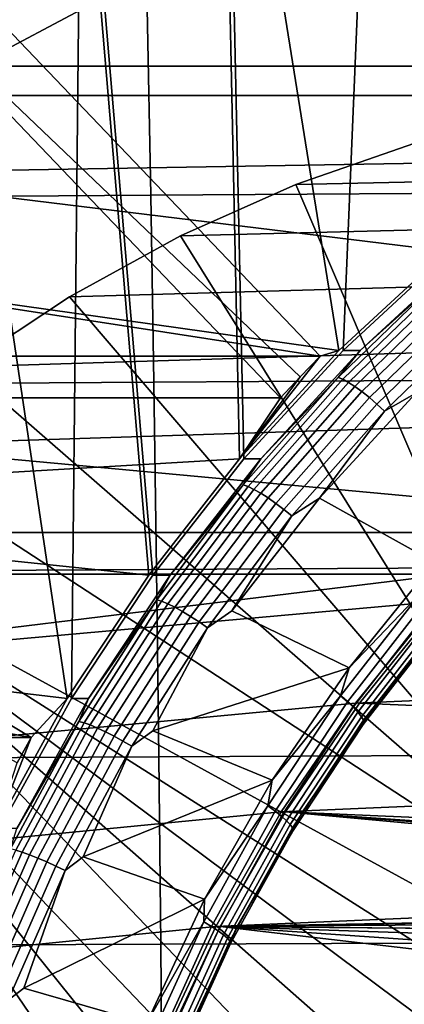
# Model space of a CAD drawing. Header units: metres. Extents: x -25 to 132, y -25 to 25.
# Tile 252 of 278: x 112.54 to 113.85, y 2.35 to 5.71. Entities that reach past the tile are written whole.
import ezdxf

# ---------------------------------------------------------------- set-up
doc = ezdxf.new("R2010")
doc.units = ezdxf.units.M
doc.layers.add('solid_12_061_071_XXX', color=7, linetype='CONTINUOUS')

msp = doc.modelspace()

# ---------------------------------------------------------------- linework, layer by layer
at = {"layer": 'solid_12_061_071_XXX'}
for points in [[(114.384995, 5.225958, 76.444733), (114.286942, 7.703272, 76.414757), (113.746368, 7.404517, 76.249489), (113.994019, 4.918732, 76.325203)], [(114.399048, 5.225958, 76.398788), (114.008064, 4.918732, 76.279259), (113.760422, 7.404517, 76.203545), (114.300995, 7.703272, 76.368813)], [(112.386497, 5.548579, 84.757332), (114.837074, 5.548579, 76.741852), (113.785042, 7.454011, 76.420212), (111.334465, 7.454011, 84.435692)], [(112.386497, 5.548579, 84.757332), (111.334465, 7.454011, 84.435692), (112.802116, 5.769053, 84.884392)], [(114.753876, 5.499261, 76.716415), (113.619408, 7.354011, 76.369568), (113.785042, 7.454011, 76.420212), (114.837074, 5.548579, 76.741852)], [(113.994019, 4.918732, 76.325203), (113.746368, 7.404517, 76.249489), (113.228661, 7.064354, 76.091209), (113.627968, 4.579625, 76.213287)], [(113.642021, 4.579625, 76.167343), (113.303276, 4.210846, 76.063782), (113.242706, 7.064354, 76.045265), (113.760422, 7.404517, 76.203545)], [(114.008064, 4.918732, 76.279259), (113.642021, 4.579625, 76.167343), (113.760422, 7.404517, 76.203545)], [(114.67144, 5.448579, 76.691208), (112.220856, 5.448579, 84.706688), (111.168823, 7.354011, 84.385048), (113.619408, 7.354011, 76.369568)], [(114.67144, 5.448579, 76.691208), (113.619408, 7.354011, 76.369568), (114.753876, 5.499261, 76.716415)], [(113.28923, 4.210846, 76.109726), (113.228661, 7.064354, 76.091209), (112.736664, 6.684651, 75.940788), (112.979927, 3.814708, 76.01516)], [(113.303276, 4.210846, 76.063782), (112.993973, 3.814708, 75.969215), (112.75071, 6.684651, 75.894844), (113.242706, 7.064354, 76.045265)], [(113.627968, 4.579625, 76.213287), (113.228661, 7.064354, 76.091209), (113.28923, 4.210846, 76.109726)], [(112.979927, 3.814708, 76.01516), (112.736664, 6.684651, 75.940788), (112.273186, 6.267576, 75.799088), (112.702118, 3.393839, 75.930229)], [(112.716164, 3.393839, 75.884285), (112.471672, 2.951012, 75.809532), (112.287239, 6.267576, 75.753143), (112.75071, 6.684651, 75.894844)], [(112.993973, 3.814708, 75.969215), (112.716164, 3.393839, 75.884285), (112.75071, 6.684651, 75.894844)], [(112.702118, 3.393839, 75.930229), (112.273186, 6.267576, 75.799088), (112.457619, 2.951012, 75.855476)], [(111.113792, 4.560282, 84.368225), (113.564369, 4.560282, 76.352745), (112.076569, 6.11606, 75.897881), (109.625992, 6.11606, 83.913361)], [(113.496216, 4.490128, 76.331909), (111.94133, 5.974639, 75.856529), (112.076569, 6.11606, 75.897881), (113.564369, 4.560282, 76.352745)], [(113.429131, 4.41886, 76.311394), (110.978546, 4.41886, 84.326874), (109.490753, 5.974639, 83.872009), (111.94133, 5.974639, 75.856529)], [(113.429131, 4.41886, 76.311394), (111.94133, 5.974639, 75.856529), (113.496216, 4.490128, 76.331909)], [(111.568054, 5.735071, 99.073105), (111.568298, 5.099288, 99.111984), (112.986328, 5.108708, 99.458931), (112.974258, 5.74486, 99.418259)], [(112.386497, 5.548579, 84.757332), (112.802116, 5.769053, 84.884392), (115.231308, 5.7369, 76.703476), (114.837074, 5.548579, 76.741852)], [(112.974258, 5.74486, 99.418259), (112.986328, 5.108708, 99.458931), (114.407341, 5.118069, 99.795555), (114.383469, 5.754587, 99.753418)], [(111.830444, 5.182423, 84.587326), (112.220856, 5.448579, 84.706688), (114.67144, 5.448579, 76.691208), (114.384995, 5.225958, 76.444733)], [(116.126747, 5.201988, 76.977242), (116.336693, 5.285832, 77.200325), (113.886116, 5.285832, 85.215813), (113.480896, 5.145135, 85.091919)], [(114.579376, 2.580328, 85.427757), (113.480896, 5.145135, 85.091919), (113.886116, 5.285832, 85.215813)], [(111.830444, 5.182423, 84.587326), (114.384995, 5.225958, 76.444733), (113.994019, 4.918732, 76.325203)], [(116.126747, 5.201988, 76.977242), (113.480896, 5.145135, 85.091919), (113.087891, 4.970515, 84.971764), (115.721779, 5.036749, 76.853432)], [(111.830444, 5.182423, 84.587326), (113.994019, 4.918732, 76.325203), (113.627968, 4.579625, 76.213287), (111.46067, 4.885725, 84.474274)], [(114.579376, 2.580328, 85.427757), (113.087891, 4.970515, 84.971764), (113.480896, 5.145135, 85.091919)], [(111.568298, 5.099288, 99.111984), (111.568535, 4.462975, 99.146324), (112.997025, 4.471754, 99.494865), (112.986328, 5.108708, 99.458931)], [(112.986328, 5.108708, 99.458931), (112.997025, 4.471754, 99.494865), (114.428482, 4.480482, 99.832794), (114.407341, 5.118069, 99.795555)], [(115.721779, 5.036749, 76.853432), (113.087891, 4.970515, 84.971764), (112.709763, 4.763157, 84.856163), (115.331268, 4.837116, 76.734039)], [(114.579376, 2.580328, 85.427757), (112.709763, 4.763157, 84.856163), (113.087891, 4.970515, 84.971764)], [(113.642021, 4.579625, 76.167343), (114.008064, 4.918732, 76.279259), (114.066551, 4.918742, 76.087997), (113.7005, 4.579636, 75.976089)], [(113.7005, 4.579636, 75.976089), (114.066551, 4.918742, 76.087997), (113.975342, 4.826267, 76.023796)], [(113.564369, 4.560282, 76.352745), (111.113792, 4.560282, 84.368225), (111.46067, 4.885725, 84.474274)], [(113.564369, 4.560282, 76.352745), (111.46067, 4.885725, 84.474274), (113.627968, 4.579625, 76.213287)], [(115.331268, 4.837116, 76.734039), (112.709763, 4.763157, 84.856163), (112.348953, 4.524403, 84.74585), (114.957802, 4.604412, 76.619858)], [(113.625374, 4.487979, 75.916801), (113.975342, 4.826267, 76.023796), (113.990807, 4.819397, 75.993279), (113.641335, 4.481591, 75.886436)], [(113.7005, 4.579636, 75.976089), (113.975342, 4.826267, 76.023796), (113.625374, 4.487979, 75.916801)], [(113.641335, 4.481591, 75.886436), (113.990807, 4.819397, 75.993279), (114.009216, 4.808177, 75.965836), (113.660561, 4.471157, 75.859245)], [(113.660561, 4.471157, 75.859245), (114.009216, 4.808177, 75.965836), (114.030014, 4.792946, 75.942314), (113.682465, 4.456994, 75.836052)], [(113.682465, 4.456994, 75.836052), (114.030014, 4.792946, 75.942314), (114.052559, 4.774171, 75.923416), (113.706367, 4.439535, 75.817574)], [(113.706367, 4.439535, 75.817574), (114.052559, 4.774171, 75.923416), (114.076164, 4.752422, 75.909729), (113.731552, 4.419311, 75.804367)], [(114.579376, 2.580328, 85.427757), (112.348953, 4.524403, 84.74585), (112.709763, 4.763157, 84.856163)], [(113.731552, 4.419311, 75.804367), (114.076164, 4.752422, 75.909729), (114.100121, 4.728362, 75.901665), (113.757256, 4.396936, 75.796837)], [(113.757256, 4.396936, 75.796837), (114.100121, 4.728362, 75.901665), (114.123695, 4.702723, 75.89946), (113.782684, 4.373094, 75.795204)], [(113.782684, 4.373094, 75.795204), (114.123695, 4.702723, 75.89946), (113.889908, 4.433826, 75.82486)], [(114.957802, 4.604412, 76.619858), (112.348953, 4.524403, 84.74585), (112.007812, 4.255795, 84.641556), (114.603996, 4.340258, 76.511688)], [(113.564369, 4.560282, 76.352745), (113.627968, 4.579625, 76.213287), (113.28923, 4.210846, 76.109726)], [(113.303276, 4.210846, 76.063782), (113.642021, 4.579625, 76.167343), (113.7005, 4.579636, 75.976089), (113.36174, 4.210829, 75.872513)], [(113.36174, 4.210829, 75.872513), (113.7005, 4.579636, 75.976089), (113.625374, 4.487979, 75.916801)], [(113.496216, 4.490128, 76.331909), (113.564369, 4.560282, 76.352745), (113.28923, 4.210846, 76.109726)], [(114.579376, 2.580328, 85.427757), (112.007812, 4.255795, 84.641556), (112.348953, 4.524403, 84.74585)], [(111.568535, 4.462975, 99.146324), (111.568764, 3.826201, 99.176109), (113.006348, 3.834109, 99.526054), (112.997025, 4.471754, 99.494865)], [(112.997025, 4.471754, 99.494865), (113.006348, 3.834109, 99.526054), (114.446861, 3.841976, 99.86512), (114.428482, 4.480482, 99.832794)], [(113.429131, 4.41886, 76.311394), (113.496216, 4.490128, 76.331909), (113.28923, 4.210846, 76.109726)], [(113.301865, 4.122022, 75.817894), (113.625374, 4.487979, 75.916801), (113.641335, 4.481591, 75.886436), (113.318291, 4.116154, 75.787666)], [(113.36174, 4.210829, 75.872513), (113.625374, 4.487979, 75.916801), (113.301865, 4.122022, 75.817894)], [(113.318291, 4.116154, 75.787666), (113.641335, 4.481591, 75.886436), (113.660561, 4.471157, 75.859245), (113.338272, 4.106571, 75.760712)], [(113.338272, 4.106571, 75.760712), (113.660561, 4.471157, 75.859245), (113.682465, 4.456994, 75.836052), (113.361191, 4.093563, 75.737831)], [(113.361191, 4.093563, 75.737831), (113.682465, 4.456994, 75.836052), (113.706367, 4.439535, 75.817574), (113.386353, 4.077528, 75.719742)], [(113.386353, 4.077528, 75.719742), (113.706367, 4.439535, 75.817574), (113.731552, 4.419311, 75.804367), (113.412994, 4.058952, 75.706978)], [(113.889908, 4.433826, 75.82486), (114.272346, 4.192268, 75.94178), (113.953735, 3.858857, 75.844368), (113.561813, 4.076361, 75.724548)], [(113.782684, 4.373094, 75.795204), (113.889908, 4.433826, 75.82486), (113.561813, 4.076361, 75.724548)], [(110.667305, 4.056105, 84.23172), (110.978546, 4.41886, 84.326874), (113.429131, 4.41886, 76.311394), (113.28923, 4.210846, 76.109726)], [(113.412994, 4.058952, 75.706978), (113.731552, 4.419311, 75.804367), (113.757256, 4.396936, 75.796837), (113.440308, 4.038403, 75.699936)], [(113.440308, 4.038403, 75.699936), (113.757256, 4.396936, 75.796837), (113.782684, 4.373094, 75.795204), (113.467461, 4.016504, 75.69883)], [(110.129066, 3.261209, 84.067162), (112.579643, 3.261209, 76.051682), (110.757469, 4.36131, 75.494591), (108.306892, 4.36131, 83.510071)], [(112.531174, 3.175, 76.036865), (110.661842, 4.188105, 75.465355), (110.757469, 4.36131, 75.494591), (112.579643, 3.261209, 76.051682)], [(113.467461, 4.016504, 75.69883), (113.782684, 4.373094, 75.795204), (113.561813, 4.076361, 75.724548)], [(114.272308, 4.046494, 76.410286), (114.603996, 4.340258, 76.511688), (112.007812, 4.255795, 84.641556)], [(112.007812, 4.255795, 84.641556), (111.688652, 3.959155, 84.543976), (114.139229, 3.959155, 76.528496), (114.272308, 4.046494, 76.410286)], [(114.360931, 2.498548, 85.360977), (111.688652, 3.959155, 84.543976), (112.007812, 4.255795, 84.641556), (114.579376, 2.580328, 85.427757)], [(110.667305, 4.056105, 84.23172), (113.28923, 4.210846, 76.109726), (112.979927, 3.814708, 76.01516)], [(112.993973, 3.814708, 75.969215), (113.303276, 4.210846, 76.063782), (113.36174, 4.210829, 75.872513), (113.052452, 3.814713, 75.777954)], [(113.052452, 3.814713, 75.777954), (113.36174, 4.210829, 75.872513), (113.301865, 4.122022, 75.817894)], [(113.006813, 3.73065, 75.727692), (113.301865, 4.122022, 75.817894), (113.318291, 4.116154, 75.787666), (113.023659, 3.72534, 75.697594)], [(113.052452, 3.814713, 75.777954), (113.301865, 4.122022, 75.817894), (113.006813, 3.73065, 75.727692)], [(113.023659, 3.72534, 75.697594), (113.318291, 4.116154, 75.787666), (113.338272, 4.106571, 75.760712), (113.044327, 3.716666, 75.670837)], [(113.044327, 3.716666, 75.670837), (113.338272, 4.106571, 75.760712), (113.361191, 4.093563, 75.737831), (113.068176, 3.704894, 75.648247)], [(113.068176, 3.704894, 75.648247), (113.361191, 4.093563, 75.737831), (113.386353, 4.077528, 75.719742), (113.09449, 3.690381, 75.630508)], [(113.09449, 3.690381, 75.630508), (113.386353, 4.077528, 75.719742), (113.412994, 4.058952, 75.706978), (113.122459, 3.673569, 75.618149)], [(113.561813, 4.076361, 75.724548), (113.953735, 3.858857, 75.844368), (113.662575, 3.49908, 75.755356), (113.262306, 3.692445, 75.63298)], [(113.467461, 4.016504, 75.69883), (113.561813, 4.076361, 75.724548), (113.262306, 3.692445, 75.63298)], [(110.667305, 4.056105, 84.23172), (112.979927, 3.814708, 76.01516), (112.702118, 3.393839, 75.930229), (110.383575, 3.66944, 84.144974)], [(113.122459, 3.673569, 75.618149), (113.412994, 4.058952, 75.706978), (113.440308, 4.038403, 75.699936), (113.151245, 3.65497, 75.611565)], [(113.151245, 3.65497, 75.611565), (113.440308, 4.038403, 75.699936), (113.467461, 4.016504, 75.69883), (113.179962, 3.635151, 75.610939)], [(113.179962, 3.635151, 75.610939), (113.467461, 4.016504, 75.69883), (113.262306, 3.692445, 75.63298)], [(113.58268, 1.978589, 85.123039), (116.033257, 1.978589, 77.107559), (114.139229, 3.959155, 76.528496), (111.688652, 3.959155, 84.543976)], [(114.150352, 2.396574, 85.296593), (111.688652, 3.959155, 84.543976), (114.360931, 2.498548, 85.360977)], [(113.949371, 2.275235, 85.235146), (111.688652, 3.959155, 84.543976), (114.150352, 2.396574, 85.296593)], [(113.759628, 2.135525, 85.177139), (111.688652, 3.959155, 84.543976), (113.949371, 2.275235, 85.235146)], [(113.58268, 1.978589, 85.123039), (111.688652, 3.959155, 84.543976), (113.759628, 2.135525, 85.177139)], [(113.662575, 3.49908, 75.755356), (113.953735, 3.858857, 75.844368), (113.909454, 3.756769, 75.834007)], [(111.568764, 3.826201, 99.176109), (111.568985, 3.189042, 99.201332), (113.014275, 3.195885, 99.552475), (113.006348, 3.834109, 99.526054)], [(113.006348, 3.834109, 99.526054), (113.014275, 3.195885, 99.552475), (114.462479, 3.202699, 99.892517), (114.446861, 3.841976, 99.86512)], [(112.871986, 0.794925, 84.905762), (110.284706, 1.519862, 84.114746), (111.26976, 3.484027, 84.415909), (111.553413, 3.817734, 84.502632)], [(114.00399, 3.817734, 76.487152), (111.553413, 3.817734, 84.502632), (111.26976, 3.484027, 84.415909)], [(113.964912, 3.725056, 76.316307), (114.00399, 3.817734, 76.487152), (111.26976, 3.484027, 84.415909)], [(115.89801, 1.837168, 77.066208), (113.447433, 1.837168, 85.081688), (111.553413, 3.817734, 84.502632), (114.00399, 3.817734, 76.487152)], [(113.297348, 1.652122, 85.035805), (111.553413, 3.817734, 84.502632), (113.447433, 1.837168, 85.081688)], [(113.16375, 1.453714, 84.994957), (111.553413, 3.817734, 84.502632), (113.297348, 1.652122, 85.035805)], [(113.047714, 1.243557, 84.95948), (111.553413, 3.817734, 84.502632), (113.16375, 1.453714, 84.994957)], [(112.950195, 1.023362, 84.929672), (111.553413, 3.817734, 84.502632), (113.047714, 1.243557, 84.95948)], [(112.871986, 0.794925, 84.905762), (111.553413, 3.817734, 84.502632), (112.950195, 1.023362, 84.929672)], [(112.716164, 3.393839, 75.884285), (112.993973, 3.814708, 75.969215), (113.052452, 3.814713, 75.777954), (112.774651, 3.393858, 75.693024)], [(112.774651, 3.393858, 75.693024), (113.052452, 3.814713, 75.777954), (113.006813, 3.73065, 75.727692)], [(113.964912, 3.725056, 76.316307), (111.26976, 3.484027, 84.415909), (111.012901, 3.127321, 84.337379), (113.683945, 3.378154, 76.2304)], [(112.742043, 3.316278, 75.646736), (113.006813, 3.73065, 75.727692), (113.023659, 3.72534, 75.697594), (112.759262, 3.311558, 75.61676)], [(112.774651, 3.393858, 75.693024), (113.006813, 3.73065, 75.727692), (112.742043, 3.316278, 75.646736)], [(112.759262, 3.311558, 75.61676), (113.023659, 3.72534, 75.697594), (113.044327, 3.716666, 75.670837), (112.78054, 3.303847, 75.590195)], [(113.431343, 3.00821, 76.153175), (121.985207, 3.378154, 78.768356), (121.704231, 3.725056, 78.682449), (113.683945, 3.378154, 76.2304)], [(113.662575, 3.49908, 75.755356), (113.909454, 3.756769, 75.834007), (113.633522, 3.403367, 75.749649)], [(113.930939, 3.734417, 75.850029), (113.656647, 3.383118, 75.766167), (113.633522, 3.403367, 75.749649), (113.909454, 3.756769, 75.834007)], [(113.949265, 3.713447, 75.871056), (113.676514, 3.36412, 75.787666), (113.656647, 3.383118, 75.766167), (113.930939, 3.734417, 75.850029)], [(113.683945, 3.378154, 76.2304), (121.704231, 3.725056, 78.682449), (113.964912, 3.725056, 76.316307)], [(113.978958, 3.725056, 76.270355), (113.69799, 3.378154, 76.184456), (113.75647, 3.37817, 75.993202), (114.03743, 3.725049, 76.079094)], [(113.978958, 3.725056, 76.270355), (121.999252, 3.378154, 78.722412), (122.251846, 3.00821, 78.799637), (113.69799, 3.378154, 76.184456)], [(114.03743, 3.725049, 76.079094), (113.75647, 3.37817, 75.993202), (113.978111, 3.649161, 76.024895)], [(112.78054, 3.303847, 75.590195), (113.044327, 3.716666, 75.670837), (113.068176, 3.704894, 75.648247), (112.805229, 3.293382, 75.567856)], [(112.805229, 3.293382, 75.567856), (113.068176, 3.704894, 75.648247), (113.09449, 3.690381, 75.630508), (112.832565, 3.280481, 75.55043)], [(112.832565, 3.280481, 75.55043), (113.09449, 3.690381, 75.630508), (113.122459, 3.673569, 75.618149), (112.861732, 3.265537, 75.538437)], [(113.179962, 3.635151, 75.610939), (113.262306, 3.692445, 75.63298), (113.662575, 3.49908, 75.755356), (112.993256, 3.284447, 75.55072)], [(113.963867, 3.694497, 75.896469), (113.692505, 3.346953, 75.813499), (113.676514, 3.36412, 75.787666), (113.949265, 3.713447, 75.871056)], [(113.974297, 3.678143, 75.925476), (113.70414, 3.332138, 75.84288), (113.692505, 3.346953, 75.813499), (113.963867, 3.694497, 75.896469)], [(112.579643, 3.261209, 76.051682), (110.129066, 3.261209, 84.067162), (110.383575, 3.66944, 84.144974)], [(112.579643, 3.261209, 76.051682), (110.383575, 3.66944, 84.144974), (112.702118, 3.393839, 75.930229)], [(112.861732, 3.265537, 75.538437), (113.122459, 3.673569, 75.618149), (113.151245, 3.65497, 75.611565), (112.891838, 3.249004, 75.532249)], [(113.980247, 3.664885, 75.957199), (113.71106, 3.320127, 75.874901), (113.70414, 3.332138, 75.84288), (113.974297, 3.678143, 75.925476)], [(113.981529, 3.655125, 75.990685), (113.713058, 3.311285, 75.9086), (113.71106, 3.320127, 75.874901), (113.980247, 3.664885, 75.957199)], [(112.891838, 3.249004, 75.532249), (113.151245, 3.65497, 75.611565), (113.179962, 3.635151, 75.610939), (112.921959, 3.231387, 75.532059)], [(112.921959, 3.231387, 75.532059), (113.179962, 3.635151, 75.610939), (112.993256, 3.284447, 75.55072)], [(113.978111, 3.649161, 76.024895), (113.710075, 3.305882, 75.942947), (113.713058, 3.311285, 75.9086), (113.981529, 3.655125, 75.990685)], [(113.75647, 3.37817, 75.993202), (113.710075, 3.305882, 75.942947), (113.978111, 3.649161, 76.024895)], [(112.993256, 3.284447, 75.55072), (113.662575, 3.49908, 75.755356), (113.400818, 3.11535, 75.675323)], [(113.400818, 3.11535, 75.675323), (113.662575, 3.49908, 75.755356), (113.633522, 3.403367, 75.749649)], [(112.579643, 3.261209, 76.051682), (112.702118, 3.393839, 75.930229), (112.457619, 2.951012, 75.855476)], [(112.471672, 2.951012, 75.809532), (112.716164, 3.393839, 75.884285), (112.774651, 3.393858, 75.693024), (112.530136, 2.950992, 75.618271)], [(112.530136, 2.950992, 75.618271), (112.774651, 3.393858, 75.693024), (112.742043, 3.316278, 75.646736)], [(113.400818, 3.11535, 75.675323), (113.633522, 3.403367, 75.749649), (113.385674, 3.027893, 75.673874)], [(113.656647, 3.383118, 75.766167), (113.410278, 3.009878, 75.690842), (113.385674, 3.027893, 75.673874), (113.633522, 3.403367, 75.749649)], [(113.683945, 3.378154, 76.2304), (111.012901, 3.127321, 84.337379), (110.784576, 2.750035, 84.26757), (113.431343, 3.00821, 76.153175)], [(113.208839, 2.61773, 76.085144), (122.237801, 3.00821, 78.845581), (121.985207, 3.378154, 78.768356), (113.431343, 3.00821, 76.153175)], [(113.676514, 3.36412, 75.787666), (113.431526, 2.992976, 75.712769), (113.410278, 3.009878, 75.690842), (113.656647, 3.383118, 75.766167)], [(113.692505, 3.346953, 75.813499), (113.448761, 2.977703, 75.738983), (113.431526, 2.992976, 75.712769), (113.676514, 3.36412, 75.787666)], [(113.69799, 3.378154, 76.184456), (113.445396, 3.00821, 76.107231), (113.503868, 3.008215, 75.91597), (113.75647, 3.37817, 75.993202)], [(113.69799, 3.378154, 76.184456), (122.251846, 3.00821, 78.799637), (122.474358, 2.61773, 78.867661), (113.445396, 3.00821, 76.107231)], [(113.75647, 3.37817, 75.993202), (113.503868, 3.008215, 75.91597), (113.710075, 3.305882, 75.942947)], [(113.70414, 3.332138, 75.84288), (113.461479, 2.964522, 75.768692), (113.448761, 2.977703, 75.738983), (113.692505, 3.346953, 75.813499)], [(113.71106, 3.320127, 75.874901), (113.469276, 2.953836, 75.80098), (113.461479, 2.964522, 75.768692), (113.70414, 3.332138, 75.84288)], [(112.509171, 2.88146, 75.575546), (112.742043, 3.316278, 75.646736), (112.759262, 3.311558, 75.61676), (112.526726, 2.877358, 75.545662)], [(112.530136, 2.950992, 75.618271), (112.742043, 3.316278, 75.646736), (112.509171, 2.88146, 75.575546)], [(112.526726, 2.877358, 75.545662), (112.759262, 3.311558, 75.61676), (112.78054, 3.303847, 75.590195), (112.548546, 2.870659, 75.519264)], [(112.548546, 2.870659, 75.519264), (112.78054, 3.303847, 75.590195), (112.805229, 3.293382, 75.567856), (112.573967, 2.861566, 75.497154)], [(112.573967, 2.861566, 75.497154), (112.805229, 3.293382, 75.567856), (112.832565, 3.280481, 75.55043), (112.602211, 2.850357, 75.480003)], [(113.713058, 3.311285, 75.9086), (113.471924, 2.94597, 75.834877), (113.469276, 2.953836, 75.80098), (113.71106, 3.320127, 75.874901)], [(113.710075, 3.305882, 75.942947), (113.46933, 2.941163, 75.869347), (113.471924, 2.94597, 75.834877), (113.713058, 3.311285, 75.9086)], [(113.503868, 3.008215, 75.91597), (113.46933, 2.941163, 75.869347), (113.710075, 3.305882, 75.942947)], [(112.531174, 3.175, 76.036865), (112.579643, 3.261209, 76.051682), (112.457619, 2.951012, 75.855476)], [(112.602211, 2.850357, 75.480003), (112.832565, 3.280481, 75.55043), (112.861732, 3.265537, 75.538437), (112.632431, 2.837372, 75.46833)], [(112.632431, 2.837372, 75.46833), (112.861732, 3.265537, 75.538437), (112.891838, 3.249004, 75.532249), (112.663696, 2.823007, 75.462502)], [(112.921959, 3.231387, 75.532059), (112.993256, 3.284447, 75.55072), (113.400818, 3.11535, 75.675323), (112.756516, 2.855162, 75.47834)], [(112.663696, 2.823007, 75.462502), (112.891838, 3.249004, 75.532249), (112.921959, 3.231387, 75.532059), (112.695053, 2.807699, 75.462685)], [(112.695053, 2.807699, 75.462685), (112.921959, 3.231387, 75.532059), (112.756516, 2.855162, 75.47834)], [(111.568985, 3.189042, 99.201332), (111.569183, 2.551569, 99.221992), (113.020805, 2.557195, 99.57412), (113.014275, 3.195885, 99.552475)], [(113.014275, 3.195885, 99.552475), (113.020805, 2.557195, 99.57412), (114.475311, 2.562802, 99.91497), (114.462479, 3.202699, 99.892517)], [(112.756516, 2.855162, 75.47834), (113.400818, 3.11535, 75.675323), (113.170265, 2.710287, 75.604836)], [(113.170265, 2.710287, 75.604836), (113.400818, 3.11535, 75.675323), (113.385674, 3.027893, 75.673874)], [(113.170265, 2.710287, 75.604836), (113.385674, 3.027893, 75.673874), (113.167526, 2.632782, 75.607178)], [(113.410278, 3.009878, 75.690842), (113.193428, 2.617118, 75.624542), (113.167526, 2.632782, 75.607178), (113.385674, 3.027893, 75.673874)], [(113.431343, 3.00821, 76.153175), (110.784576, 2.750035, 84.26757), (110.586266, 2.354609, 84.20694), (113.208839, 2.61773, 76.085144)], [(113.431526, 2.992976, 75.712769), (113.215889, 2.602422, 75.646843), (113.193428, 2.617118, 75.624542), (113.410278, 3.009878, 75.690842)], [(117.834572, 2.699998, 77.499374), (122.237801, 3.00821, 78.845581), (113.208839, 2.61773, 76.085144)], [(113.448761, 2.977703, 75.738983), (113.23423, 2.589141, 75.673393), (113.215889, 2.602422, 75.646843), (113.431526, 2.992976, 75.712769)], [(113.445396, 3.00821, 76.107231), (113.222885, 2.61773, 76.0392), (113.281349, 2.617711, 75.847939), (113.503868, 3.008215, 75.91597)], [(117.099113, 2.583741, 77.224281), (113.222885, 2.61773, 76.0392), (113.445396, 3.00821, 76.107231), (117.344902, 2.648122, 77.299431)], [(113.503868, 3.008215, 75.91597), (113.281349, 2.617711, 75.847939), (113.46933, 2.941163, 75.869347)], [(117.848618, 2.699998, 77.45343), (113.445396, 3.00821, 76.107231), (122.474358, 2.61773, 78.867661)], [(117.59552, 2.686996, 77.376053), (117.344902, 2.648122, 77.299431), (113.445396, 3.00821, 76.107231)], [(117.848618, 2.699998, 77.45343), (117.59552, 2.686996, 77.376053), (113.445396, 3.00821, 76.107231)], [(113.461479, 2.964522, 75.768692), (113.247894, 2.577681, 75.703392), (113.23423, 2.589141, 75.673393), (113.448761, 2.977703, 75.738983)], [(113.469276, 2.953836, 75.80098), (113.256462, 2.568389, 75.735916), (113.247894, 2.577681, 75.703392), (113.461479, 2.964522, 75.768692)], [(113.471924, 2.94597, 75.834877), (113.259674, 2.561549, 75.769989), (113.256462, 2.568389, 75.735916), (113.469276, 2.953836, 75.80098)], [(113.46933, 2.941163, 75.869347), (113.257431, 2.55737, 75.804558), (113.259674, 2.561549, 75.769989), (113.471924, 2.94597, 75.834877)], [(113.281349, 2.617711, 75.847939), (113.257431, 2.55737, 75.804558), (113.46933, 2.941163, 75.869347)], [(112.327484, 2.42542, 75.484749), (112.526726, 2.877358, 75.545662), (112.548546, 2.870659, 75.519264), (112.349762, 2.419772, 75.458488)], [(112.349762, 2.419772, 75.458488), (112.548546, 2.870659, 75.519264), (112.573967, 2.861566, 75.497154), (112.375816, 2.412108, 75.436577)], [(112.375816, 2.412108, 75.436577), (112.573967, 2.861566, 75.497154), (112.602211, 2.850357, 75.480003), (112.404839, 2.402659, 75.419662)], [(112.695053, 2.807699, 75.462685), (112.756516, 2.855162, 75.47834), (113.170265, 2.710287, 75.604836), (112.553688, 2.407564, 75.416328)], [(112.404839, 2.402659, 75.419662), (112.602211, 2.850357, 75.480003), (112.632431, 2.837372, 75.46833), (112.435951, 2.391714, 75.408264)], [(112.435951, 2.391714, 75.408264), (112.632431, 2.837372, 75.46833), (112.663696, 2.823007, 75.462502), (112.468216, 2.379605, 75.40274)], [(112.468216, 2.379605, 75.40274), (112.663696, 2.823007, 75.462502), (112.695053, 2.807699, 75.462685), (112.500633, 2.366701, 75.403244)], [(112.500633, 2.366701, 75.403244), (112.695053, 2.807699, 75.462685), (112.553688, 2.407564, 75.416328)], [(112.553688, 2.407564, 75.416328), (113.170265, 2.710287, 75.604836), (112.972572, 2.286868, 75.544395)], [(112.972572, 2.286868, 75.544395), (113.170265, 2.710287, 75.604836), (113.167526, 2.632782, 75.607178)], [(117.834572, 2.699998, 77.499374), (113.208839, 2.61773, 76.085144), (117.581474, 2.686996, 77.421997)], [(117.581474, 2.686996, 77.421997), (113.208839, 2.61773, 76.085144), (117.330856, 2.648122, 77.345375)], [(113.208839, 2.61773, 76.085144), (110.586266, 2.354609, 84.20694), (110.419258, 1.943613, 84.155884), (113.017906, 2.209318, 76.026772)], [(112.972572, 2.286868, 75.544395), (113.167526, 2.632782, 75.607178), (112.980484, 2.220597, 75.549995)], [(113.193428, 2.617118, 75.624542), (113.0075, 2.207385, 75.567703), (112.980484, 2.220597, 75.549995), (113.167526, 2.632782, 75.607178)], [(113.215889, 2.602422, 75.646843), (113.031006, 2.194989, 75.590317), (113.0075, 2.207385, 75.567703), (113.193428, 2.617118, 75.624542)], [(116.846466, 2.494468, 77.197281), (117.085068, 2.583741, 77.270233), (113.208839, 2.61773, 76.085144), (113.017906, 2.209318, 76.026772)], [(113.222885, 2.61773, 76.0392), (113.031952, 2.209318, 75.980827), (113.090424, 2.209325, 75.789566), (113.281349, 2.617711, 75.847939)], [(116.210609, 2.087129, 76.952644), (113.031952, 2.209318, 75.980827), (113.222885, 2.61773, 76.0392), (116.414139, 2.244978, 77.01487)], [(113.281349, 2.617711, 75.847939), (113.090424, 2.209325, 75.789566), (113.257431, 2.55737, 75.804558)], [(117.330856, 2.648122, 77.345375), (113.208839, 2.61773, 76.085144), (117.085068, 2.583741, 77.270233)], [(116.631454, 2.381181, 77.081306), (116.414139, 2.244978, 77.01487), (113.222885, 2.61773, 76.0392)], [(116.860512, 2.494468, 77.151337), (116.631454, 2.381181, 77.081306), (113.222885, 2.61773, 76.0392)], [(117.099113, 2.583741, 77.224281), (116.860512, 2.494468, 77.151337), (113.222885, 2.61773, 76.0392)], [(113.23423, 2.589141, 75.673393), (113.050293, 2.183788, 75.617157), (113.031006, 2.194989, 75.590317), (113.215889, 2.602422, 75.646843)], [(113.247894, 2.577681, 75.703392), (113.064774, 2.174122, 75.647408), (113.050293, 2.183788, 75.617157), (113.23423, 2.589141, 75.673393)], [(111.569183, 2.551569, 99.221992), (111.569366, 1.913855, 99.238075), (113.025925, 1.918149, 99.590981), (113.020805, 2.557195, 99.57412)], [(113.020805, 2.557195, 99.57412), (113.025925, 1.918149, 99.590981), (114.485344, 1.922434, 99.932465), (114.475311, 2.562802, 99.91497)], [(113.256462, 2.568389, 75.735916), (113.073997, 2.166285, 75.680138), (113.064774, 2.174122, 75.647408), (113.247894, 2.577681, 75.703392)], [(113.259674, 2.561549, 75.769989), (113.077698, 2.160516, 75.714355), (113.073997, 2.166285, 75.680138), (113.256462, 2.568389, 75.735916)], [(113.257431, 2.55737, 75.804558), (113.075752, 2.156991, 75.749016), (113.077698, 2.160516, 75.714355), (113.259674, 2.561549, 75.769989)], [(113.090424, 2.209325, 75.789566), (113.075752, 2.156991, 75.749016), (113.257431, 2.55737, 75.804558)], [(116.846466, 2.494468, 77.197281), (113.017906, 2.209318, 76.026772), (116.617409, 2.381181, 77.127251)], [(112.500633, 2.366701, 75.403244), (112.553688, 2.407564, 75.416328), (112.972572, 2.286868, 75.544395), (112.385948, 1.944302, 75.365051)], [(116.617409, 2.381181, 77.127251), (113.017906, 2.209318, 76.026772), (116.400093, 2.244978, 77.060814)]]:
    msp.add_3dface(points, dxfattribs=at)

doc.saveas('drawing.dxf')
